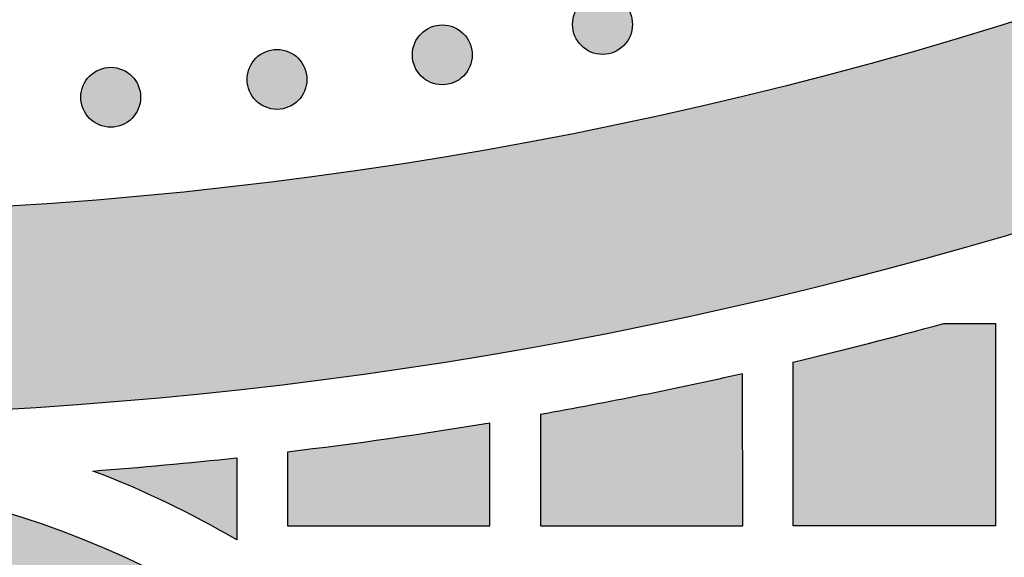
# Model space of a CAD drawing. Header units: millimetres. Extents: x -3873 to -97, y 912 to 4165.
# Tile 401 of 656: x -1639 to -1581, y 2638 to 2670. Entities that reach past the tile are written whole.
import ezdxf

# ---------------------------------------------------------------- set-up
doc = ezdxf.new("R2010")
doc.units = ezdxf.units.MM
doc.layers.add('pattern', color=7, linetype='Continuous', true_color=0x000000)

msp = doc.modelspace()

# ---------------------------------------------------------------- hatches: boundary and pattern name
at = {"layer": 'pattern'}
for points in [[(-1506.302, 2692.366), (-1505.602, 2693.509), (-1504.931, 2694.674), (-1504.293, 2695.86), (-1503.686, 2697.066), (-1503.114, 2698.291), (-1502.575, 2699.533), (-1502.071, 2700.791), (-1501.603, 2702.063), (-1501.171, 2703.347), (-1500.776, 2704.643), (-1500.417, 2705.949), (-1500.097, 2707.262), (-1499.813, 2708.582), (-1499.568, 2709.907), (-1499.361, 2711.235), (-1499.191, 2712.565), (-1503.219, 2709.424), (-1507.323, 2706.356), (-1511.503, 2703.365), (-1515.755, 2700.452), (-1520.077, 2697.619), (-1524.467, 2694.871), (-1528.923, 2692.208), (-1533.443, 2689.633), (-1538.022, 2687.149), (-1542.66, 2684.757), (-1547.353, 2682.459), (-1552.098, 2680.258), (-1556.892, 2678.154), (-1561.733, 2676.15), (-1566.616, 2674.247), (-1571.54, 2672.446), (-1576.5, 2670.749), (-1581.494, 2669.157), (-1586.517, 2667.67), (-1591.567, 2666.29), (-1596.641, 2665.016), (-1601.734, 2663.851), (-1606.844, 2662.793), (-1611.968, 2661.844), (-1617.1, 2661.002), (-1622.239, 2660.27), (-1627.381, 2659.645), (-1632.523, 2659.128), (-1637.661, 2658.718), (-1642.791, 2658.415), (-1647.912, 2658.218), (-1653.019, 2658.126), (-1653.018, 2646.125), (-1648.205, 2646.205), (-1643.382, 2646.374), (-1638.551, 2646.633), (-1633.715, 2646.982), (-1628.876, 2647.421), (-1624.037, 2647.95), (-1619.2, 2648.571), (-1614.368, 2649.283), (-1609.543, 2650.086), (-1604.728, 2650.98), (-1599.926, 2651.964), (-1595.138, 2653.04), (-1590.369, 2654.205), (-1585.619, 2655.461), (-1580.893, 2656.806), (-1576.191, 2658.239), (-1571.517, 2659.761), (-1566.874, 2661.369), (-1562.263, 2663.064), (-1557.687, 2664.844), (-1553.148, 2666.708), (-1548.649, 2668.654), (-1544.191, 2670.683), (-1539.778, 2672.791), (-1535.411, 2674.979), (-1531.093, 2677.244), (-1526.824, 2679.585), (-1522.608, 2682), (-1518.446, 2684.487), (-1514.34, 2687.045), (-1510.291, 2689.672)], [(-1605.984, 2668.091), (-1605.956, 2668.063), (-1605.927, 2668.036), (-1605.897, 2668.009), (-1605.866, 2667.983), (-1605.834, 2667.957), (-1605.802, 2667.932), (-1605.769, 2667.907), (-1605.735, 2667.883), (-1605.7, 2667.86), (-1605.664, 2667.837), (-1605.627, 2667.815), (-1605.59, 2667.794), (-1605.552, 2667.773), (-1605.513, 2667.754), (-1605.474, 2667.735), (-1605.434, 2667.717), (-1605.393, 2667.7), (-1605.352, 2667.684), (-1605.31, 2667.669), (-1605.267, 2667.655), (-1605.224, 2667.642), (-1605.181, 2667.629), (-1605.137, 2667.619), (-1605.093, 2667.609), (-1605.048, 2667.6), (-1605.003, 2667.592), (-1604.958, 2667.586), (-1604.912, 2667.581), (-1604.867, 2667.576), (-1604.821, 2667.573), (-1604.775, 2667.572), (-1604.729, 2667.571), (-1604.683, 2667.572), (-1604.637, 2667.573), (-1604.592, 2667.576), (-1604.546, 2667.581), (-1604.5, 2667.586), (-1604.455, 2667.592), (-1604.41, 2667.6), (-1604.366, 2667.609), (-1604.321, 2667.619), (-1604.277, 2667.63), (-1604.234, 2667.642), (-1604.191, 2667.655), (-1604.148, 2667.669), (-1604.107, 2667.684), (-1604.065, 2667.7), (-1604.024, 2667.717), (-1603.984, 2667.735), (-1603.945, 2667.754), (-1603.906, 2667.774), (-1603.868, 2667.794), (-1603.831, 2667.815), (-1603.794, 2667.837), (-1603.759, 2667.86), (-1603.724, 2667.883), (-1603.69, 2667.908), (-1603.656, 2667.932), (-1603.624, 2667.957), (-1603.592, 2667.983), (-1603.562, 2668.009), (-1603.532, 2668.036), (-1603.503, 2668.063), (-1603.475, 2668.091), (-1603.447, 2668.119), (-1603.42, 2668.148), (-1603.393, 2668.178), (-1603.367, 2668.209), (-1603.341, 2668.24), (-1603.316, 2668.273), (-1603.291, 2668.306), (-1603.267, 2668.34), (-1603.244, 2668.375), (-1603.221, 2668.411), (-1603.199, 2668.447), (-1603.178, 2668.485), (-1603.157, 2668.523), (-1603.138, 2668.561), (-1603.119, 2668.601), (-1603.101, 2668.641), (-1603.084, 2668.682), (-1603.068, 2668.723), (-1603.053, 2668.765), (-1603.039, 2668.807), (-1603.025, 2668.85), (-1603.013, 2668.894), (-1603.002, 2668.938), (-1602.993, 2668.982), (-1602.984, 2669.027), (-1602.976, 2669.072), (-1602.97, 2669.117), (-1602.964, 2669.162), (-1602.96, 2669.208), (-1602.957, 2669.254), (-1602.956, 2669.3), (-1602.955, 2669.345), (-1602.956, 2669.391), (-1602.957, 2669.437), (-1602.96, 2669.483), (-1602.964, 2669.529), (-1602.97, 2669.574), (-1602.976, 2669.619), (-1602.984, 2669.664), (-1602.993, 2669.709), (-1603.003, 2669.753), (-1603.014, 2669.797), (-1603.026, 2669.841), (-1603.039, 2669.884), (-1603.053, 2669.926), (-1603.068, 2669.968), (-1603.084, 2670.009), (-1603.101, 2670.05), (-1603.119, 2670.09), (-1603.138, 2670.13), (-1603.157, 2670.168), (-1603.178, 2670.206), (-1603.199, 2670.244), (-1603.221, 2670.28), (-1603.244, 2670.316), (-1603.267, 2670.351), (-1603.291, 2670.385), (-1603.316, 2670.418), (-1603.341, 2670.451), (-1603.367, 2670.482), (-1603.393, 2670.513), (-1603.42, 2670.543), (-1603.447, 2670.572), (-1603.475, 2670.6), (-1603.503, 2670.628), (-1603.532, 2670.655), (-1603.562, 2670.681), (-1603.593, 2670.708), (-1603.624, 2670.733), (-1603.657, 2670.759), (-1603.69, 2670.783), (-1603.724, 2670.807), (-1603.759, 2670.831), (-1603.795, 2670.854), (-1603.831, 2670.876), (-1603.868, 2670.897), (-1603.906, 2670.917), (-1603.945, 2670.937), (-1603.985, 2670.956), (-1604.025, 2670.974), (-1604.065, 2670.991), (-1604.107, 2671.007), (-1604.149, 2671.022), (-1604.191, 2671.036), (-1604.234, 2671.049), (-1604.278, 2671.061), (-1604.322, 2671.072), (-1604.366, 2671.082), (-1604.411, 2671.091), (-1604.455, 2671.098), (-1604.501, 2671.105), (-1604.546, 2671.11), (-1604.592, 2671.114), (-1604.638, 2671.117), (-1604.684, 2671.119), (-1604.729, 2671.12), (-1604.775, 2671.119), (-1604.821, 2671.117), (-1604.867, 2671.114), (-1604.913, 2671.11), (-1604.958, 2671.105), (-1605.003, 2671.098), (-1605.048, 2671.091), (-1605.093, 2671.082), (-1605.137, 2671.072), (-1605.181, 2671.061), (-1605.225, 2671.049), (-1605.268, 2671.036), (-1605.31, 2671.022), (-1605.352, 2671.007), (-1605.393, 2670.991), (-1605.434, 2670.974), (-1605.474, 2670.956), (-1605.514, 2670.937), (-1605.552, 2670.917), (-1605.59, 2670.897), (-1605.628, 2670.875), (-1605.664, 2670.853), (-1605.7, 2670.831), (-1605.735, 2670.807), (-1605.769, 2670.783), (-1605.802, 2670.759), (-1605.835, 2670.733), (-1605.866, 2670.708), (-1605.897, 2670.681), (-1605.927, 2670.655), (-1605.956, 2670.627), (-1605.984, 2670.6), (-1606.012, 2670.572), (-1606.039, 2670.543), (-1606.065, 2670.513), (-1606.092, 2670.482), (-1606.117, 2670.45), (-1606.143, 2670.418), (-1606.167, 2670.385), (-1606.191, 2670.351), (-1606.215, 2670.316), (-1606.237, 2670.28), (-1606.26, 2670.243), (-1606.281, 2670.206), (-1606.301, 2670.168), (-1606.321, 2670.129), (-1606.34, 2670.09), (-1606.358, 2670.05), (-1606.375, 2670.009), (-1606.391, 2669.968), (-1606.406, 2669.926), (-1606.42, 2669.883), (-1606.433, 2669.84), (-1606.445, 2669.797), (-1606.456, 2669.753), (-1606.466, 2669.709), (-1606.475, 2669.664), (-1606.482, 2669.619), (-1606.489, 2669.574), (-1606.494, 2669.528), (-1606.498, 2669.483), (-1606.501, 2669.437), (-1606.503, 2669.391), (-1606.504, 2669.345), (-1606.503, 2669.299), (-1606.501, 2669.253), (-1606.498, 2669.208), (-1606.494, 2669.162), (-1606.489, 2669.116), (-1606.482, 2669.071), (-1606.475, 2669.026), (-1606.466, 2668.982), (-1606.456, 2668.937), (-1606.445, 2668.893), (-1606.433, 2668.85), (-1606.42, 2668.807), (-1606.406, 2668.765), (-1606.391, 2668.723), (-1606.375, 2668.681), (-1606.358, 2668.641), (-1606.34, 2668.6), (-1606.321, 2668.561), (-1606.301, 2668.522), (-1606.281, 2668.484), (-1606.259, 2668.447), (-1606.237, 2668.41), (-1606.215, 2668.375), (-1606.191, 2668.34), (-1606.167, 2668.306), (-1606.142, 2668.272), (-1606.117, 2668.24), (-1606.091, 2668.208), (-1606.065, 2668.178), (-1606.038, 2668.148), (-1606.011, 2668.119)], [(-1615.488, 2666.287), (-1615.46, 2666.26), (-1615.431, 2666.233), (-1615.401, 2666.206), (-1615.37, 2666.18), (-1615.338, 2666.154), (-1615.306, 2666.129), (-1615.273, 2666.104), (-1615.238, 2666.08), (-1615.204, 2666.057), (-1615.168, 2666.034), (-1615.131, 2666.012), (-1615.094, 2665.991), (-1615.056, 2665.97), (-1615.017, 2665.95), (-1614.978, 2665.932), (-1614.938, 2665.914), (-1614.897, 2665.897), (-1614.856, 2665.881), (-1614.814, 2665.865), (-1614.771, 2665.851), (-1614.728, 2665.838), (-1614.685, 2665.826), (-1614.641, 2665.815), (-1614.597, 2665.805), (-1614.552, 2665.797), (-1614.507, 2665.789), (-1614.462, 2665.783), (-1614.416, 2665.777), (-1614.371, 2665.773), (-1614.325, 2665.77), (-1614.279, 2665.768), (-1614.233, 2665.768), (-1614.187, 2665.768), (-1614.141, 2665.77), (-1614.095, 2665.773), (-1614.05, 2665.777), (-1614.004, 2665.783), (-1613.959, 2665.789), (-1613.914, 2665.797), (-1613.869, 2665.805), (-1613.825, 2665.815), (-1613.781, 2665.826), (-1613.738, 2665.838), (-1613.695, 2665.851), (-1613.652, 2665.866), (-1613.61, 2665.881), (-1613.569, 2665.897), (-1613.528, 2665.914), (-1613.488, 2665.932), (-1613.449, 2665.951), (-1613.41, 2665.97), (-1613.372, 2665.991), (-1613.335, 2666.012), (-1613.298, 2666.034), (-1613.263, 2666.057), (-1613.228, 2666.08), (-1613.194, 2666.104), (-1613.16, 2666.129), (-1613.128, 2666.154), (-1613.096, 2666.18), (-1613.066, 2666.206), (-1613.036, 2666.233), (-1613.007, 2666.26), (-1612.978, 2666.288), (-1612.951, 2666.316), (-1612.924, 2666.345), (-1612.897, 2666.375), (-1612.871, 2666.405), (-1612.845, 2666.437), (-1612.82, 2666.469), (-1612.795, 2666.503), (-1612.771, 2666.537), (-1612.748, 2666.572), (-1612.725, 2666.607), (-1612.703, 2666.644), (-1612.682, 2666.681), (-1612.661, 2666.719), (-1612.642, 2666.758), (-1612.623, 2666.797), (-1612.605, 2666.837), (-1612.588, 2666.878), (-1612.572, 2666.92), (-1612.557, 2666.961), (-1612.542, 2667.004), (-1612.529, 2667.047), (-1612.517, 2667.09), (-1612.506, 2667.134), (-1612.497, 2667.179), (-1612.488, 2667.223), (-1612.48, 2667.268), (-1612.474, 2667.313), (-1612.468, 2667.359), (-1612.464, 2667.405), (-1612.461, 2667.45), (-1612.46, 2667.496), (-1612.459, 2667.542), (-1612.46, 2667.588), (-1612.461, 2667.634), (-1612.464, 2667.68), (-1612.468, 2667.725), (-1612.474, 2667.771), (-1612.48, 2667.816), (-1612.488, 2667.861), (-1612.497, 2667.906), (-1612.506, 2667.95), (-1612.517, 2667.994), (-1612.529, 2668.037), (-1612.543, 2668.08), (-1612.557, 2668.123), (-1612.572, 2668.165), (-1612.588, 2668.206), (-1612.605, 2668.247), (-1612.623, 2668.287), (-1612.642, 2668.326), (-1612.661, 2668.365), (-1612.682, 2668.403), (-1612.703, 2668.44), (-1612.725, 2668.477), (-1612.748, 2668.513), (-1612.771, 2668.548), (-1612.795, 2668.582), (-1612.82, 2668.615), (-1612.845, 2668.647), (-1612.871, 2668.679), (-1612.897, 2668.71), (-1612.924, 2668.74), (-1612.951, 2668.769), (-1612.979, 2668.797), (-1613.007, 2668.824), (-1613.036, 2668.851), (-1613.066, 2668.878), (-1613.097, 2668.904), (-1613.128, 2668.93), (-1613.161, 2668.955), (-1613.194, 2668.98), (-1613.228, 2669.004), (-1613.263, 2669.028), (-1613.299, 2669.05), (-1613.335, 2669.072), (-1613.372, 2669.094), (-1613.41, 2669.114), (-1613.449, 2669.134), (-1613.489, 2669.153), (-1613.529, 2669.17), (-1613.569, 2669.187), (-1613.611, 2669.204), (-1613.653, 2669.219), (-1613.695, 2669.233), (-1613.738, 2669.246), (-1613.782, 2669.258), (-1613.825, 2669.269), (-1613.87, 2669.279), (-1613.914, 2669.287), (-1613.959, 2669.295), (-1614.005, 2669.302), (-1614.05, 2669.307), (-1614.096, 2669.311), (-1614.142, 2669.314), (-1614.187, 2669.316), (-1614.233, 2669.316), (-1614.279, 2669.316), (-1614.325, 2669.314), (-1614.371, 2669.311), (-1614.417, 2669.307), (-1614.462, 2669.302), (-1614.507, 2669.295), (-1614.552, 2669.287), (-1614.597, 2669.279), (-1614.641, 2669.269), (-1614.685, 2669.258), (-1614.729, 2669.246), (-1614.772, 2669.233), (-1614.814, 2669.219), (-1614.856, 2669.203), (-1614.897, 2669.187), (-1614.938, 2669.17), (-1614.978, 2669.152), (-1615.018, 2669.134), (-1615.056, 2669.114), (-1615.094, 2669.093), (-1615.132, 2669.072), (-1615.168, 2669.05), (-1615.204, 2669.027), (-1615.239, 2669.004), (-1615.273, 2668.98), (-1615.306, 2668.955), (-1615.339, 2668.93), (-1615.37, 2668.904), (-1615.401, 2668.878), (-1615.431, 2668.851), (-1615.46, 2668.824), (-1615.488, 2668.797), (-1615.515, 2668.768), (-1615.543, 2668.739), (-1615.569, 2668.709), (-1615.596, 2668.679), (-1615.621, 2668.647), (-1615.647, 2668.615), (-1615.671, 2668.581), (-1615.695, 2668.547), (-1615.719, 2668.512), (-1615.741, 2668.477), (-1615.763, 2668.44), (-1615.785, 2668.403), (-1615.805, 2668.365), (-1615.825, 2668.326), (-1615.844, 2668.287), (-1615.862, 2668.247), (-1615.879, 2668.206), (-1615.895, 2668.165), (-1615.91, 2668.123), (-1615.924, 2668.08), (-1615.937, 2668.037), (-1615.949, 2667.994), (-1615.96, 2667.95), (-1615.97, 2667.905), (-1615.979, 2667.861), (-1615.986, 2667.816), (-1615.993, 2667.771), (-1615.998, 2667.725), (-1616.002, 2667.679), (-1616.005, 2667.634), (-1616.007, 2667.588), (-1616.008, 2667.542), (-1616.007, 2667.496), (-1616.005, 2667.45), (-1616.002, 2667.404), (-1615.998, 2667.359), (-1615.993, 2667.313), (-1615.986, 2667.268), (-1615.979, 2667.223), (-1615.97, 2667.178), (-1615.96, 2667.134), (-1615.949, 2667.09), (-1615.937, 2667.047), (-1615.924, 2667.004), (-1615.91, 2666.961), (-1615.895, 2666.919), (-1615.879, 2666.878), (-1615.861, 2666.837), (-1615.844, 2666.797), (-1615.825, 2666.758), (-1615.805, 2666.719), (-1615.785, 2666.681), (-1615.763, 2666.644), (-1615.741, 2666.607), (-1615.719, 2666.571), (-1615.695, 2666.537), (-1615.671, 2666.502), (-1615.646, 2666.469), (-1615.621, 2666.437), (-1615.595, 2666.405), (-1615.569, 2666.374), (-1615.542, 2666.344), (-1615.515, 2666.315)], [(-1625.291, 2664.832), (-1625.263, 2664.804), (-1625.234, 2664.777), (-1625.204, 2664.75), (-1625.173, 2664.724), (-1625.142, 2664.698), (-1625.109, 2664.673), (-1625.076, 2664.649), (-1625.042, 2664.624), (-1625.007, 2664.601), (-1624.971, 2664.578), (-1624.935, 2664.556), (-1624.898, 2664.535), (-1624.86, 2664.515), (-1624.821, 2664.495), (-1624.781, 2664.476), (-1624.741, 2664.458), (-1624.701, 2664.441), (-1624.659, 2664.425), (-1624.617, 2664.41), (-1624.575, 2664.396), (-1624.532, 2664.383), (-1624.488, 2664.371), (-1624.444, 2664.36), (-1624.4, 2664.35), (-1624.356, 2664.341), (-1624.311, 2664.333), (-1624.265, 2664.327), (-1624.22, 2664.322), (-1624.174, 2664.318), (-1624.128, 2664.315), (-1624.083, 2664.313), (-1624.037, 2664.312), (-1623.991, 2664.313), (-1623.945, 2664.315), (-1623.899, 2664.318), (-1623.853, 2664.322), (-1623.808, 2664.327), (-1623.763, 2664.334), (-1623.718, 2664.341), (-1623.673, 2664.35), (-1623.629, 2664.36), (-1623.585, 2664.371), (-1623.541, 2664.383), (-1623.498, 2664.396), (-1623.456, 2664.41), (-1623.414, 2664.425), (-1623.373, 2664.441), (-1623.332, 2664.458), (-1623.292, 2664.476), (-1623.252, 2664.495), (-1623.214, 2664.515), (-1623.176, 2664.535), (-1623.138, 2664.556), (-1623.102, 2664.578), (-1623.066, 2664.601), (-1623.031, 2664.625), (-1622.997, 2664.649), (-1622.964, 2664.673), (-1622.931, 2664.699), (-1622.9, 2664.724), (-1622.869, 2664.751), (-1622.839, 2664.777), (-1622.81, 2664.804), (-1622.782, 2664.832), (-1622.754, 2664.86), (-1622.727, 2664.889), (-1622.701, 2664.919), (-1622.674, 2664.95), (-1622.649, 2664.981), (-1622.623, 2665.014), (-1622.599, 2665.047), (-1622.575, 2665.081), (-1622.551, 2665.116), (-1622.529, 2665.152), (-1622.507, 2665.188), (-1622.485, 2665.226), (-1622.465, 2665.264), (-1622.445, 2665.302), (-1622.426, 2665.342), (-1622.408, 2665.382), (-1622.391, 2665.423), (-1622.375, 2665.464), (-1622.36, 2665.506), (-1622.346, 2665.548), (-1622.333, 2665.591), (-1622.321, 2665.635), (-1622.31, 2665.679), (-1622.3, 2665.723), (-1622.291, 2665.768), (-1622.284, 2665.813), (-1622.277, 2665.858), (-1622.272, 2665.903), (-1622.268, 2665.949), (-1622.265, 2665.995), (-1622.263, 2666.041), (-1622.262, 2666.087), (-1622.263, 2666.133), (-1622.265, 2666.178), (-1622.268, 2666.224), (-1622.272, 2666.27), (-1622.277, 2666.315), (-1622.284, 2666.361), (-1622.291, 2666.406), (-1622.3, 2666.45), (-1622.31, 2666.495), (-1622.321, 2666.538), (-1622.333, 2666.582), (-1622.346, 2666.625), (-1622.36, 2666.667), (-1622.375, 2666.709), (-1622.391, 2666.751), (-1622.408, 2666.791), (-1622.426, 2666.831), (-1622.445, 2666.871), (-1622.465, 2666.91), (-1622.485, 2666.948), (-1622.507, 2666.985), (-1622.529, 2667.021), (-1622.551, 2667.057), (-1622.575, 2667.092), (-1622.599, 2667.126), (-1622.624, 2667.159), (-1622.649, 2667.192), (-1622.675, 2667.223), (-1622.701, 2667.254), (-1622.728, 2667.284), (-1622.755, 2667.313), (-1622.782, 2667.341), (-1622.81, 2667.369), (-1622.839, 2667.396), (-1622.869, 2667.423), (-1622.9, 2667.449), (-1622.932, 2667.475), (-1622.964, 2667.5), (-1622.997, 2667.525), (-1623.031, 2667.549), (-1623.066, 2667.572), (-1623.102, 2667.595), (-1623.139, 2667.617), (-1623.176, 2667.638), (-1623.214, 2667.658), (-1623.253, 2667.678), (-1623.292, 2667.697), (-1623.332, 2667.715), (-1623.373, 2667.732), (-1623.414, 2667.748), (-1623.456, 2667.763), (-1623.499, 2667.777), (-1623.542, 2667.79), (-1623.585, 2667.802), (-1623.629, 2667.813), (-1623.673, 2667.823), (-1623.718, 2667.832), (-1623.763, 2667.84), (-1623.808, 2667.846), (-1623.854, 2667.851), (-1623.899, 2667.855), (-1623.945, 2667.858), (-1623.991, 2667.86), (-1624.037, 2667.861), (-1624.083, 2667.86), (-1624.129, 2667.858), (-1624.174, 2667.855), (-1624.22, 2667.851), (-1624.266, 2667.846), (-1624.311, 2667.84), (-1624.356, 2667.832), (-1624.4, 2667.823), (-1624.445, 2667.813), (-1624.489, 2667.802), (-1624.532, 2667.79), (-1624.575, 2667.777), (-1624.618, 2667.763), (-1624.659, 2667.748), (-1624.701, 2667.732), (-1624.742, 2667.715), (-1624.782, 2667.697), (-1624.821, 2667.678), (-1624.86, 2667.658), (-1624.898, 2667.638), (-1624.935, 2667.617), (-1624.972, 2667.595), (-1625.007, 2667.572), (-1625.042, 2667.548), (-1625.076, 2667.524), (-1625.11, 2667.5), (-1625.142, 2667.474), (-1625.174, 2667.449), (-1625.204, 2667.422), (-1625.234, 2667.396), (-1625.263, 2667.369), (-1625.291, 2667.341), (-1625.319, 2667.313), (-1625.346, 2667.284), (-1625.373, 2667.254), (-1625.399, 2667.223), (-1625.425, 2667.192), (-1625.45, 2667.159), (-1625.475, 2667.126), (-1625.499, 2667.092), (-1625.522, 2667.057), (-1625.545, 2667.021), (-1625.567, 2666.985), (-1625.588, 2666.947), (-1625.609, 2666.909), (-1625.628, 2666.871), (-1625.647, 2666.831), (-1625.665, 2666.791), (-1625.682, 2666.75), (-1625.698, 2666.709), (-1625.713, 2666.667), (-1625.727, 2666.625), (-1625.741, 2666.582), (-1625.753, 2666.538), (-1625.764, 2666.494), (-1625.773, 2666.45), (-1625.782, 2666.405), (-1625.79, 2666.36), (-1625.796, 2666.315), (-1625.802, 2666.27), (-1625.806, 2666.224), (-1625.809, 2666.178), (-1625.81, 2666.132), (-1625.811, 2666.086), (-1625.81, 2666.04), (-1625.809, 2665.995), (-1625.806, 2665.949), (-1625.802, 2665.903), (-1625.796, 2665.858), (-1625.79, 2665.812), (-1625.782, 2665.767), (-1625.773, 2665.723), (-1625.763, 2665.678), (-1625.753, 2665.635), (-1625.74, 2665.591), (-1625.727, 2665.548), (-1625.713, 2665.506), (-1625.698, 2665.464), (-1625.682, 2665.422), (-1625.665, 2665.382), (-1625.647, 2665.342), (-1625.628, 2665.302), (-1625.609, 2665.263), (-1625.588, 2665.225), (-1625.567, 2665.188), (-1625.545, 2665.152), (-1625.522, 2665.116), (-1625.499, 2665.081), (-1625.475, 2665.047), (-1625.45, 2665.014), (-1625.425, 2664.981), (-1625.399, 2664.95), (-1625.373, 2664.919), (-1625.346, 2664.889), (-1625.319, 2664.86)], [(-1635.151, 2663.775), (-1635.122, 2663.747), (-1635.093, 2663.72), (-1635.064, 2663.694), (-1635.033, 2663.667), (-1635.001, 2663.642), (-1634.969, 2663.616), (-1634.936, 2663.592), (-1634.901, 2663.568), (-1634.866, 2663.544), (-1634.831, 2663.522), (-1634.794, 2663.5), (-1634.757, 2663.478), (-1634.719, 2663.458), (-1634.68, 2663.438), (-1634.641, 2663.419), (-1634.601, 2663.401), (-1634.56, 2663.384), (-1634.519, 2663.368), (-1634.477, 2663.353), (-1634.434, 2663.339), (-1634.391, 2663.326), (-1634.348, 2663.314), (-1634.304, 2663.303), (-1634.26, 2663.293), (-1634.215, 2663.284), (-1634.17, 2663.277), (-1634.125, 2663.27), (-1634.079, 2663.265), (-1634.034, 2663.261), (-1633.988, 2663.258), (-1633.942, 2663.256), (-1633.896, 2663.255), (-1633.85, 2663.256), (-1633.804, 2663.258), (-1633.758, 2663.261), (-1633.713, 2663.265), (-1633.667, 2663.27), (-1633.622, 2663.277), (-1633.577, 2663.284), (-1633.532, 2663.293), (-1633.488, 2663.303), (-1633.444, 2663.314), (-1633.401, 2663.326), (-1633.358, 2663.339), (-1633.315, 2663.353), (-1633.273, 2663.368), (-1633.232, 2663.384), (-1633.191, 2663.401), (-1633.151, 2663.419), (-1633.112, 2663.438), (-1633.073, 2663.458), (-1633.035, 2663.478), (-1632.998, 2663.5), (-1632.961, 2663.522), (-1632.926, 2663.544), (-1632.891, 2663.568), (-1632.857, 2663.592), (-1632.823, 2663.617), (-1632.791, 2663.642), (-1632.759, 2663.668), (-1632.728, 2663.694), (-1632.699, 2663.721), (-1632.67, 2663.748), (-1632.641, 2663.775), (-1632.614, 2663.803), (-1632.587, 2663.832), (-1632.56, 2663.862), (-1632.534, 2663.893), (-1632.508, 2663.925), (-1632.483, 2663.957), (-1632.458, 2663.99), (-1632.434, 2664.024), (-1632.411, 2664.059), (-1632.388, 2664.095), (-1632.366, 2664.132), (-1632.345, 2664.169), (-1632.324, 2664.207), (-1632.304, 2664.246), (-1632.286, 2664.285), (-1632.268, 2664.325), (-1632.251, 2664.366), (-1632.235, 2664.407), (-1632.22, 2664.449), (-1632.205, 2664.492), (-1632.192, 2664.535), (-1632.18, 2664.578), (-1632.169, 2664.622), (-1632.159, 2664.666), (-1632.151, 2664.711), (-1632.143, 2664.756), (-1632.137, 2664.801), (-1632.131, 2664.847), (-1632.127, 2664.892), (-1632.124, 2664.938), (-1632.122, 2664.984), (-1632.122, 2665.03), (-1632.122, 2665.076), (-1632.124, 2665.122), (-1632.127, 2665.167), (-1632.131, 2665.213), (-1632.137, 2665.259), (-1632.143, 2665.304), (-1632.151, 2665.349), (-1632.16, 2665.393), (-1632.169, 2665.438), (-1632.18, 2665.482), (-1632.192, 2665.525), (-1632.205, 2665.568), (-1632.22, 2665.611), (-1632.235, 2665.652), (-1632.251, 2665.694), (-1632.268, 2665.735), (-1632.286, 2665.775), (-1632.305, 2665.814), (-1632.324, 2665.853), (-1632.345, 2665.891), (-1632.366, 2665.928), (-1632.388, 2665.965), (-1632.411, 2666), (-1632.434, 2666.035), (-1632.458, 2666.069), (-1632.483, 2666.103), (-1632.508, 2666.135), (-1632.534, 2666.167), (-1632.56, 2666.197), (-1632.587, 2666.227), (-1632.614, 2666.256), (-1632.642, 2666.284), (-1632.67, 2666.312), (-1632.699, 2666.339), (-1632.729, 2666.366), (-1632.759, 2666.392), (-1632.791, 2666.418), (-1632.823, 2666.443), (-1632.857, 2666.468), (-1632.891, 2666.492), (-1632.926, 2666.515), (-1632.962, 2666.538), (-1632.998, 2666.56), (-1633.035, 2666.581), (-1633.073, 2666.602), (-1633.112, 2666.621), (-1633.151, 2666.64), (-1633.192, 2666.658), (-1633.232, 2666.675), (-1633.274, 2666.691), (-1633.316, 2666.706), (-1633.358, 2666.72), (-1633.401, 2666.734), (-1633.445, 2666.746), (-1633.488, 2666.757), (-1633.533, 2666.766), (-1633.577, 2666.775), (-1633.622, 2666.783), (-1633.668, 2666.789), (-1633.713, 2666.795), (-1633.759, 2666.799), (-1633.804, 2666.802), (-1633.85, 2666.803), (-1633.896, 2666.804), (-1633.942, 2666.803), (-1633.988, 2666.802), (-1634.034, 2666.799), (-1634.08, 2666.795), (-1634.125, 2666.789), (-1634.17, 2666.783), (-1634.215, 2666.775), (-1634.26, 2666.766), (-1634.304, 2666.756), (-1634.348, 2666.746), (-1634.392, 2666.733), (-1634.434, 2666.72), (-1634.477, 2666.706), (-1634.519, 2666.691), (-1634.56, 2666.675), (-1634.601, 2666.658), (-1634.641, 2666.64), (-1634.68, 2666.621), (-1634.719, 2666.602), (-1634.757, 2666.581), (-1634.794, 2666.56), (-1634.831, 2666.538), (-1634.867, 2666.515), (-1634.902, 2666.492), (-1634.936, 2666.468), (-1634.969, 2666.443), (-1635.001, 2666.418), (-1635.033, 2666.392), (-1635.064, 2666.366), (-1635.094, 2666.339), (-1635.123, 2666.312), (-1635.151, 2666.284), (-1635.178, 2666.256), (-1635.206, 2666.227), (-1635.232, 2666.197), (-1635.259, 2666.166), (-1635.284, 2666.135), (-1635.309, 2666.102), (-1635.334, 2666.069), (-1635.358, 2666.035), (-1635.382, 2666), (-1635.404, 2665.964), (-1635.426, 2665.928), (-1635.448, 2665.891), (-1635.468, 2665.853), (-1635.488, 2665.814), (-1635.507, 2665.774), (-1635.525, 2665.734), (-1635.542, 2665.694), (-1635.558, 2665.652), (-1635.573, 2665.61), (-1635.587, 2665.568), (-1635.6, 2665.525), (-1635.612, 2665.481), (-1635.623, 2665.437), (-1635.633, 2665.393), (-1635.642, 2665.348), (-1635.649, 2665.304), (-1635.656, 2665.258), (-1635.661, 2665.213), (-1635.665, 2665.167), (-1635.668, 2665.121), (-1635.67, 2665.076), (-1635.67, 2665.03), (-1635.67, 2664.984), (-1635.668, 2664.938), (-1635.665, 2664.892), (-1635.661, 2664.846), (-1635.656, 2664.801), (-1635.649, 2664.756), (-1635.642, 2664.711), (-1635.633, 2664.666), (-1635.623, 2664.622), (-1635.612, 2664.578), (-1635.6, 2664.534), (-1635.587, 2664.491), (-1635.573, 2664.449), (-1635.558, 2664.407), (-1635.541, 2664.366), (-1635.524, 2664.325), (-1635.506, 2664.285), (-1635.488, 2664.245), (-1635.468, 2664.207), (-1635.447, 2664.169), (-1635.426, 2664.131), (-1635.404, 2664.095), (-1635.381, 2664.059), (-1635.358, 2664.024), (-1635.334, 2663.99), (-1635.309, 2663.957), (-1635.284, 2663.924), (-1635.258, 2663.893), (-1635.232, 2663.862), (-1635.205, 2663.832), (-1635.178, 2663.803)], [(-1593.42, 2649.336), (-1584.499, 2651.621), (-1581.42, 2651.621), (-1581.419, 2639.621), (-1593.419, 2639.62)], [(-1596.42, 2648.641), (-1602.406, 2647.362), (-1608.419, 2646.222), (-1608.419, 2639.619), (-1596.419, 2639.62)], [(-1611.42, 2645.707), (-1617.41, 2644.783), (-1623.419, 2643.996), (-1623.419, 2639.618), (-1611.419, 2639.619)], [(-1634.95, 2642.872), (-1626.419, 2643.654), (-1626.419, 2638.783), (-1627.445, 2639.371), (-1628.485, 2639.938), (-1629.536, 2640.483), (-1630.599, 2641.007), (-1631.672, 2641.507), (-1632.756, 2641.985), (-1633.849, 2642.44)], [(-1653.016, 2630.506), (-1652.142, 2630.454), (-1651.262, 2630.382), (-1650.376, 2630.289), (-1649.486, 2630.177), (-1648.591, 2630.043), (-1647.692, 2629.888), (-1646.791, 2629.712), (-1645.888, 2629.514), (-1644.983, 2629.293), (-1644.077, 2629.051), (-1643.172, 2628.785), (-1642.268, 2628.497), (-1641.365, 2628.186), (-1640.465, 2627.851), (-1639.568, 2627.494), (-1638.676, 2627.113), (-1637.788, 2626.708), (-1636.907, 2626.281), (-1636.033, 2625.83), (-1635.167, 2625.357), (-1634.309, 2624.86), (-1633.461, 2624.341), (-1632.623, 2623.8), (-1631.796, 2623.237), (-1630.982, 2622.651), (-1630.181, 2622.045), (-1629.393, 2621.417), (-1628.621, 2620.77), (-1627.864, 2620.102), (-1627.122, 2619.415), (-1626.398, 2618.709), (-1625.692, 2617.985), (-1625.004, 2617.244), (-1624.334, 2616.486), (-1623.685, 2615.712), (-1623.055, 2614.923), (-1622.446, 2614.119), (-1621.858, 2613.302), (-1621.292, 2612.472), (-1620.747, 2611.629), (-1620.225, 2610.776), (-1619.726, 2609.913), (-1619.249, 2609.04), (-1618.796, 2608.159), (-1618.365, 2607.27), (-1617.958, 2606.375), (-1617.575, 2605.474), (-1617.215, 2604.568), (-1616.878, 2603.658), (-1616.565, 2602.744), (-1616.275, 2601.829), (-1616.009, 2600.912), (-1615.766, 2599.994), (-1615.545, 2599.077), (-1615.347, 2598.161), (-1615.172, 2597.246), (-1615.018, 2596.334), (-1614.886, 2595.425), (-1614.776, 2594.52), (-1614.687, 2593.62), (-1614.618, 2592.725), (-1614.57, 2591.836), (-1614.541, 2590.953), (-1614.531, 2590.077), (-1614.541, 2589.201), (-1614.569, 2588.318), (-1614.618, 2587.429), (-1614.686, 2586.534), (-1614.775, 2585.634), (-1614.886, 2584.729), (-1615.017, 2583.82), (-1615.171, 2582.908), (-1615.346, 2581.993), (-1615.544, 2581.077), (-1615.764, 2580.16), (-1616.007, 2579.242), (-1616.274, 2578.325), (-1616.563, 2577.41), (-1616.876, 2576.496), (-1617.212, 2575.586), (-1617.572, 2574.68), (-1617.956, 2573.779), (-1618.362, 2572.883), (-1618.793, 2571.994), (-1619.246, 2571.113), (-1619.723, 2570.24), (-1620.222, 2569.377), (-1620.744, 2568.524), (-1621.288, 2567.681), (-1621.854, 2566.851), (-1622.442, 2566.034), (-1623.051, 2565.23), (-1623.68, 2564.441), (-1624.33, 2563.667), (-1624.999, 2562.909), (-1625.687, 2562.167), (-1626.394, 2561.443), (-1627.118, 2560.737), (-1627.859, 2560.05), (-1628.616, 2559.382), (-1629.388, 2558.734), (-1630.176, 2558.107), (-1630.977, 2557.5), (-1631.791, 2556.915), (-1632.617, 2556.351), (-1633.455, 2555.81), (-1634.303, 2555.29), (-1635.161, 2554.794), (-1636.027, 2554.32), (-1636.901, 2553.869), (-1637.782, 2553.442), (-1638.67, 2553.038), (-1639.562, 2552.657), (-1640.459, 2552.299), (-1641.359, 2551.964), (-1642.261, 2551.653), (-1643.166, 2551.364), (-1644.071, 2551.099), (-1644.976, 2550.856), (-1645.881, 2550.635), (-1646.785, 2550.437), (-1647.686, 2550.26), (-1648.584, 2550.106), (-1649.479, 2549.972), (-1650.37, 2549.859), (-1651.255, 2549.767), (-1652.136, 2549.694), (-1653.01, 2549.641), (-1653.009, 2537.63), (-1651.868, 2537.686), (-1650.719, 2537.768), (-1649.562, 2537.876), (-1648.399, 2538.01), (-1647.229, 2538.172), (-1646.055, 2538.362), (-1644.876, 2538.58), (-1643.695, 2538.827), (-1642.511, 2539.103), (-1641.326, 2539.408), (-1640.14, 2539.743), (-1638.956, 2540.109), (-1637.773, 2540.504), (-1636.594, 2540.93), (-1635.419, 2541.387), (-1634.249, 2541.874), (-1633.085, 2542.392), (-1631.929, 2542.941), (-1630.782, 2543.52), (-1629.645, 2544.13), (-1628.52, 2544.77), (-1627.406, 2545.44), (-1626.306, 2546.139), (-1625.221, 2546.868), (-1624.151, 2547.625), (-1623.099, 2548.41), (-1622.064, 2549.224), (-1621.049, 2550.064), (-1620.054, 2550.93), (-1619.08, 2551.823), (-1618.128, 2552.74), (-1617.199, 2553.68), (-1616.295, 2554.645), (-1615.415, 2555.631), (-1614.561, 2556.638), (-1613.733, 2557.666), (-1612.932, 2558.713), (-1612.159, 2559.777), (-1611.414, 2560.859), (-1610.698, 2561.957), (-1610.012, 2563.069), (-1609.355, 2564.195), (-1608.729, 2565.333), (-1608.132, 2566.483), (-1607.566, 2567.642), (-1607.032, 2568.811), (-1606.527, 2569.987), (-1606.054, 2571.169), (-1605.612, 2572.357), (-1605.201, 2573.549), (-1604.82, 2574.744), (-1604.47, 2575.941), (-1604.15, 2577.138), (-1603.861, 2578.335), (-1603.601, 2579.531), (-1603.371, 2580.725), (-1603.169, 2581.915), (-1602.996, 2583.101), (-1602.852, 2584.282), (-1602.735, 2585.457), (-1602.645, 2586.624), (-1602.581, 2587.784), (-1602.544, 2588.936), (-1602.531, 2590.078), (-1602.544, 2591.22), (-1602.582, 2592.372), (-1602.645, 2593.532), (-1602.735, 2594.699), (-1602.853, 2595.874), (-1602.998, 2597.055), (-1603.171, 2598.241), (-1603.372, 2599.431), (-1603.603, 2600.625), (-1603.863, 2601.821), (-1604.153, 2603.018), (-1604.472, 2604.215), (-1604.823, 2605.412), (-1605.203, 2606.607), (-1605.615, 2607.799), (-1606.057, 2608.986), (-1606.531, 2610.169), (-1607.035, 2611.345), (-1607.57, 2612.513), (-1608.136, 2613.672), (-1608.733, 2614.822), (-1609.359, 2615.96), (-1610.016, 2617.086), (-1610.703, 2618.198), (-1611.419, 2619.296), (-1612.164, 2620.377), (-1612.937, 2621.442), (-1613.738, 2622.489), (-1614.566, 2623.516), (-1615.42, 2624.523), (-1616.3, 2625.509), (-1617.205, 2626.473), (-1618.134, 2627.414), (-1619.086, 2628.331), (-1620.06, 2629.223), (-1621.056, 2630.089), (-1622.071, 2630.929), (-1623.106, 2631.742), (-1624.158, 2632.528), (-1625.228, 2633.285), (-1626.313, 2634.013), (-1627.413, 2634.712), (-1628.527, 2635.382), (-1629.653, 2636.022), (-1630.79, 2636.631), (-1631.937, 2637.21), (-1633.093, 2637.759), (-1634.257, 2638.277), (-1635.427, 2638.764), (-1636.602, 2639.22), (-1637.782, 2639.646), (-1638.964, 2640.042), (-1640.149, 2640.407), (-1641.334, 2640.742), (-1642.519, 2641.047), (-1643.703, 2641.323), (-1644.885, 2641.569), (-1646.063, 2641.787), (-1647.238, 2641.977), (-1648.407, 2642.138), (-1649.571, 2642.273), (-1650.727, 2642.38), (-1651.877, 2642.462), (-1653.017, 2642.518)]]:
    msp.add_hatch(color=256, dxfattribs=at).paths.add_polyline_path(points, flags=0)

# ---------------------------------------------------------------- linework, layer by layer
msp.add_line((-1626.419, 2643.654), (-1626.419, 2638.783), dxfattribs=at)
for points in [[(-1584.499, 2651.621), (-1581.42, 2651.621), (-1581.419, 2639.621), (-1593.419, 2639.62), (-1593.42, 2649.336)], [(-1608.419, 2646.222), (-1608.419, 2639.619), (-1596.419, 2639.62), (-1596.42, 2648.641)], [(-1623.419, 2643.996), (-1623.419, 2639.618), (-1611.419, 2639.619), (-1611.42, 2645.707)]]:
    msp.add_lwpolyline(points, dxfattribs=at)
for centre in [(-1604.729, 2669.345), (-1614.233, 2667.542), (-1624.037, 2666.087), (-1633.896, 2665.03)]:
    msp.add_circle(centre, 1.774, dxfattribs=at)
at = {"layer": 'pattern', "extrusion": (0, 0, -1)}
for radius, start, end in [(250.09, 231.47083, 269.55184), (266.09, 257.28758, 259.92357), (266.09, 260.57905, 263.18923)]:
    msp.add_arc((1654.975, 2908.207), radius, start, end, dxfattribs=at)
at = {"layer": 'pattern'}
for centre, radius, start, end in [((-1654.975, 2908.207), 262.09, 270.42785, 304.55926), ((-1654.975, 2908.207), 266.09, 283.37555, 285.35846), ((-1654.971, 2908.205), 266.087, 274.31523, 276.15986), ((-1655.013, 2590.074), 56.482, 59.58546, 69.19334), ((-1655.013, 2590.074), 52.482, 272.18865, 87.8207)]:
    msp.add_arc(centre, radius, start, end, dxfattribs=at)

doc.saveas('drawing.dxf')
